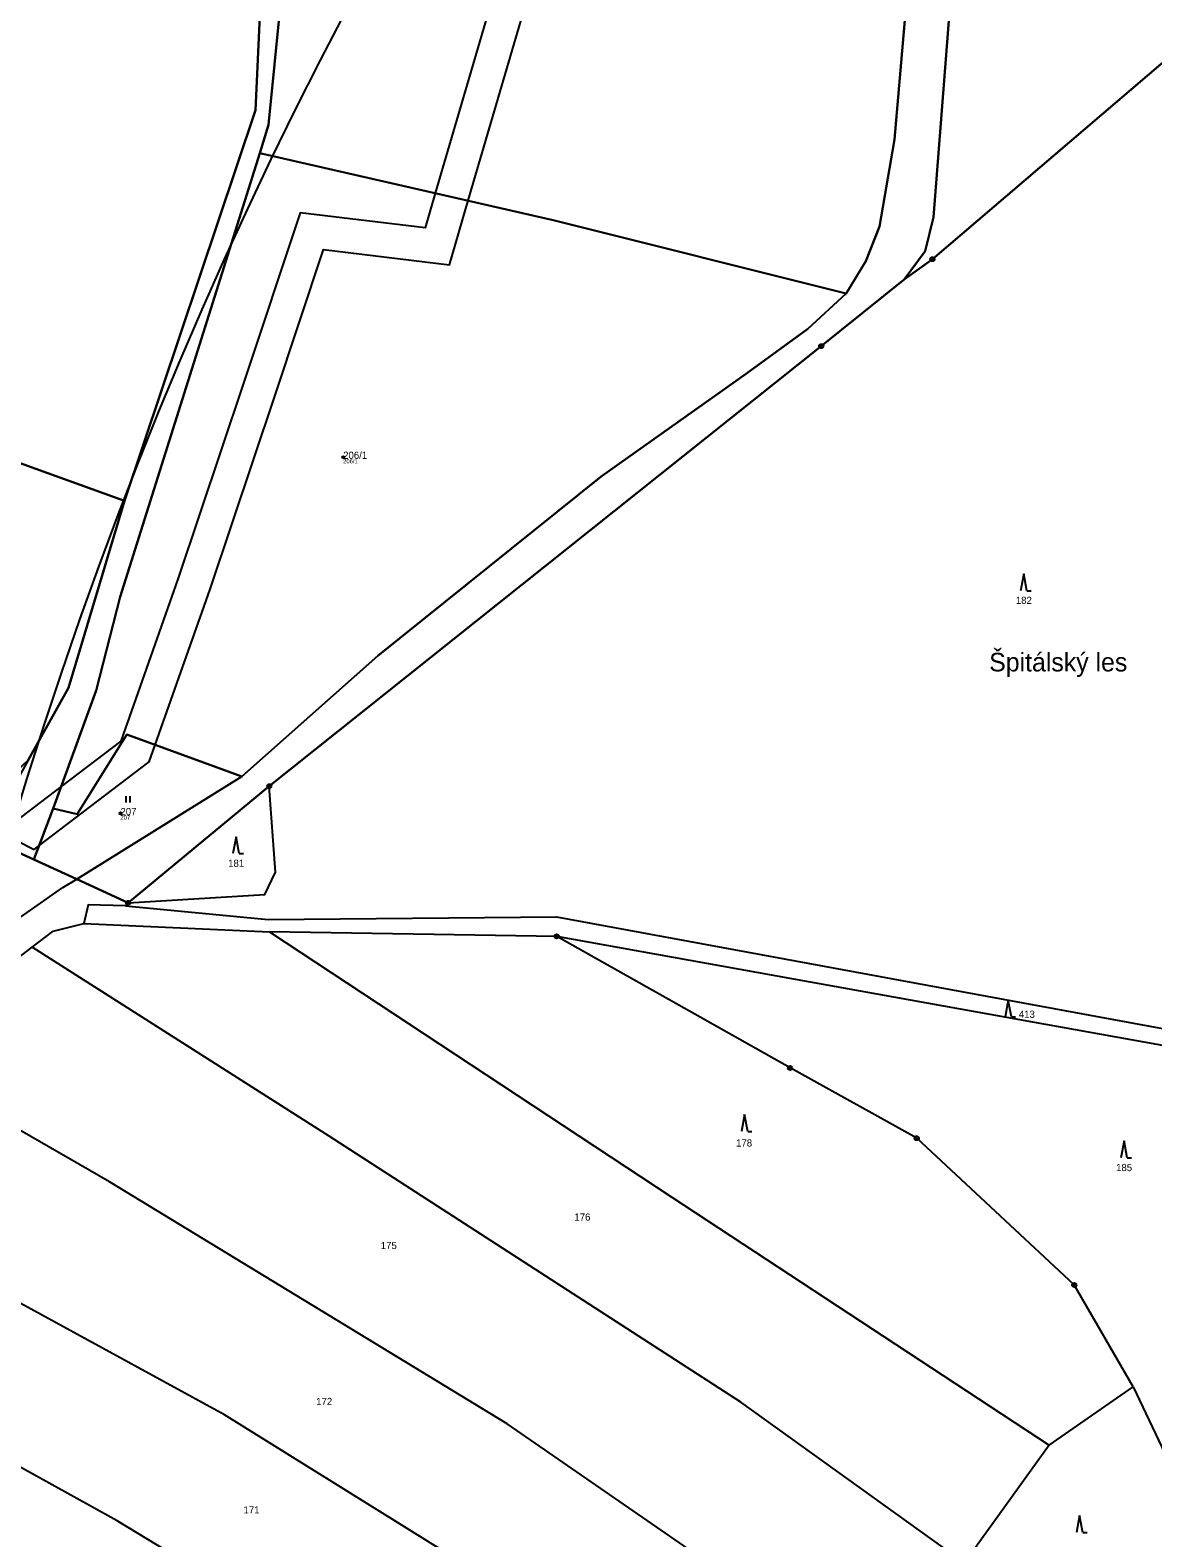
# Model space of a CAD drawing. Extents: x -680203 to -673936, y -1102717 to -1093650.
# Drawn here: x -678349.4 to -678083.6, y -1096510.8 to -1096153.8 of the extents above; entities that cross this region are included whole.
import ezdxf

# ---------------------------------------------------------------- set-up
doc = ezdxf.new("R2010")
doc.units = 0
for name, color, linetype in [('_Ideová část', 7, 'Continuous'), ('Definiční body', 7, 'Continuous'), ('Kresba - hranice', 7, 'Continuous'), ('SOxx01xx_ŽSp_násyp_plocha', 7, 'Continuous'), ('SOxx02xx_Koleje_param další_Popis10', 7, 'Continuous'), ('SOxx02xx_Staničení_Popis10', 7, 'Continuous'), ('SOxxxxxx_Koleje_hlavní_body_Popis10', 7, 'Continuous'), ('SOxxxxxx_Koleje_LN_parametry_Popis10', 7, 'Continuous'), ('SOxxxxxx_Osa_bod_P', 7, 'Continuous'), ('x_prac', 7, 'Continuous')]:
    doc.layers.add(name, color=color, linetype=linetype)

msp = doc.modelspace()

# ---------------------------------------------------------------- linework, layer by layer
at = {"layer": '_Ideová část'}
msp.add_circle((-677321.69, -1096651.16), 1076.75, dxfattribs=at)
at = {"layer": 'Definiční body'}
for centre in [(-678275.26, -1096254.92), (-678327.98, -1096339.28)]:
    msp.add_circle(centre, 0.25, dxfattribs=at)
at = {"layer": 'Kresba - hranice'}
msp.add_lwpolyline([(-678554.15, -1096349.17), (-678536.69, -1096318.57), (-678519.5, -1096304.2), (-678485.38, -1096295.77), (-678475.74, -1096281.39), (-678471.55, -1096275.15), (-678434.19, -1096283.04), (-678410.25, -1096298), (-678387.36, -1096313.8), (-678365.7, -1096341.55), (-678359.93, -1096344.76), (-678357.02, -1096346.34), (-678348.5, -1096350.22), (-678338.29, -1096354.87), (-678326.15, -1096360.47), (-678292.74, -1096332.84), (-678162.09, -1096228.65), (-678142.45, -1096212.89), (-678135.77, -1096208.06), (-678077.94, -1096158.62)], dxfattribs=at)
at = {"layer": 'SOxx01xx_ŽSp_násyp_plocha'}
for points in [[(-678137.5, -1096206.16), (-678142.45, -1096212.89), (-678135.77, -1096208.06), (-678077.94, -1096158.62), (-678014.34, -1096175.58), (-678004.86, -1096178.41), (-678011.68, -1096152.33), (-678007.26, -1096129.07), (-678021.81, -1096011.45), (-678054.1, -1096004.45), (-678066.79, -1095998.25), (-678062.94, -1096034.71), (-678083.63, -1096023.92), (-678154.76, -1095977.56), (-678148.38, -1095988.72), (-678133.27, -1096019.94), (-678129.29, -1096041.78), (-678129.14, -1096066.65), (-678131.76, -1096149.53), (-678135.5, -1096198.1)], [(-678394.86, -1096240.81), (-678327, -1096265.26), (-678295.99, -1096172.76), (-678294.3, -1096134.85), (-678298.74, -1096149.53), (-678338.84, -1096136.04), (-678389.81, -1096142.6), (-678404.95, -1096193.14), (-678409.41, -1096194.98), (-678424.81, -1096210.28), (-678433.52, -1096222.29), (-678405.7, -1096236.55)], [(-678328.08, -1096288), (-678333.73, -1096310.15), (-678343.92, -1096338.11), (-678338.21, -1096339.48), (-678326.46, -1096320.62), (-678299.25, -1096330.53), (-678267.08, -1096301.95), (-678214.15, -1096259.48), (-678179.76, -1096235.12), (-678165.27, -1096224.52), (-678156.2, -1096216.19), (-678225.57, -1096198.78), (-678294.98, -1096182.93)], [(-678466.47, -1096267.63), (-678432.72, -1096274.24), (-678383.05, -1096306.8), (-678387.36, -1096313.8), (-678365.7, -1096341.55), (-678349.82, -1096326.69), (-678340.3, -1096309.59), (-678327, -1096265.26), (-678394.86, -1096240.81), (-678405.7, -1096236.55), (-678433.52, -1096222.29), (-678468.46, -1096240.3)], [(-678299.25, -1096330.53), (-678326.46, -1096320.62), (-678338.21, -1096339.48), (-678343.92, -1096338.11), (-678348.5, -1096350.22), (-678338.29, -1096354.87)]]:
    msp.add_lwpolyline(points, close=True, dxfattribs=at)
for points in [[(-678294.3, -1096134.85), (-678295.99, -1096172.76), (-678327, -1096265.26), (-678340.3, -1096309.59), (-678349.82, -1096326.69), (-678359.93, -1096344.76), (-678357.02, -1096346.34), (-678348.5, -1096350.22), (-678343.92, -1096338.11), (-678333.73, -1096310.15), (-678328.08, -1096288), (-678294.98, -1096182.93), (-678292.97, -1096176.27), (-678288.76, -1096134.09)], [(-678288.76, -1096134.09), (-678292.97, -1096176.27), (-678294.98, -1096182.93), (-678225.57, -1096198.78), (-678156.2, -1096216.19), (-678151.53, -1096208.5), (-678148.26, -1096200.3), (-678144.77, -1096179.69), (-678142.05, -1096148.68)], [(-678142.05, -1096148.68), (-678144.77, -1096179.69), (-678148.26, -1096200.3), (-678151.53, -1096208.5), (-678156.2, -1096216.19), (-678165.27, -1096224.52), (-678179.76, -1096235.12), (-678214.15, -1096259.48), (-678267.08, -1096301.95), (-678299.25, -1096330.53), (-678338.29, -1096354.87), (-678326.15, -1096360.47), (-678292.74, -1096332.84), (-678162.09, -1096228.65), (-678142.45, -1096212.89), (-678137.5, -1096206.16), (-678135.5, -1096198.1), (-678131.76, -1096149.53)]]:
    msp.add_lwpolyline(points, dxfattribs=at)
at = {"layer": 'SOxx02xx_Koleje_param další_Popis10'}
for centre, radius in [((-678135.77, -1096208.06), 0.5), ((-678135.77, -1096208.06), 0.5), ((-678135.77, -1096208.06), 0.0303), ((-678135.77, -1096208.06), 0.0303), ((-678162.09, -1096228.65), 0.5), ((-678162.09, -1096228.65), 0.0303), ((-678292.74, -1096332.84), 0.5), ((-678292.74, -1096332.84), 0.0303), ((-678326.15, -1096360.47), 0.5), ((-678326.15, -1096360.47), 0.0303), ((-678224.7, -1096368.4), 0.5), ((-678224.7, -1096368.4), 0.0303), ((-678169.48, -1096399.57), 0.5), ((-678169.48, -1096399.57), 0.0303), ((-678139.47, -1096416.2), 0.5), ((-678139.47, -1096416.2), 0.0303), ((-678102.19, -1096450.95), 0.5), ((-678102.19, -1096450.95), 0.0303)]:
    msp.add_circle(centre, radius, dxfattribs=at)
at = {"layer": 'SOxxxxxx_Koleje_hlavní_body_Popis10'}
for p, q in [((-678114.13, -1096282.56), (-678114.88, -1096286.56)), ((-678113.38, -1096286.56), (-678114.13, -1096282.56)), ((-678113.38, -1096286.56), (-678112.38, -1096286.56)), ((-678326.66, -1096336.73), (-678326.66, -1096335.23)), ((-678325.66, -1096336.73), (-678325.66, -1096335.23)), ((-678300.6, -1096344.81), (-678301.35, -1096348.81)), ((-678299.85, -1096348.81), (-678300.6, -1096344.81)), ((-678299.85, -1096348.81), (-678298.85, -1096348.81)), ((-678117.83, -1096383.48), (-678118.58, -1096387.48)), ((-678117.08, -1096387.48), (-678117.83, -1096383.48)), ((-678117.08, -1096387.48), (-678116.08, -1096387.48)), ((-678180.23, -1096410.61), (-678180.98, -1096414.61)), ((-678179.48, -1096414.61), (-678180.23, -1096410.61)), ((-678179.48, -1096414.61), (-678178.48, -1096414.61)), ((-678090.4, -1096416.86), (-678091.15, -1096420.86)), ((-678089.65, -1096420.86), (-678090.4, -1096416.86)), ((-678089.65, -1096420.86), (-678088.65, -1096420.86)), ((-678100.92, -1096505.53), (-678101.67, -1096509.53)), ((-678100.17, -1096509.53), (-678100.92, -1096505.53)), ((-678100.17, -1096509.53), (-678099.17, -1096509.53))]:
    msp.add_line(p, q, dxfattribs=at)
at = {"layer": 'SOxxxxxx_Koleje_LN_parametry_Popis10'}
msp.add_lwpolyline([(-678239.11, -1096143.42), (-678253.45, -1096192.42), (-678255.86, -1096200.65), (-678285.4, -1096197.06), (-678298.95, -1096237.68), (-678314.28, -1096283.58), (-678327.9, -1096322.16), (-678342.03, -1096332.92), (-678356.32, -1096343.83), (-678348.38, -1096347.82), (-678347.27, -1096346.98), (-678321.16, -1096327.08), (-678319.74, -1096323.07), (-678306.72, -1096286.18), (-678291.37, -1096240.22), (-678279.88, -1096205.78), (-678250.1, -1096209.41), (-678245.64, -1096194.2), (-678231.43, -1096145.66)], dxfattribs=at)
at = {"layer": 'x_prac'}
for p, q in [((-678338.29, -1096354.87), (-678299.25, -1096330.53)), ((-678292.74, -1096332.84), (-678326.15, -1096360.47)), ((-678292.74, -1096332.84), (-678326.15, -1096360.47)), ((-678343.92, -1096338.11), (-678348.5, -1096350.22)), ((-678348.5, -1096350.22), (-678357.02, -1096346.34)), ((-678348.5, -1096350.22), (-678357.02, -1096346.34)), ((-678338.29, -1096354.87), (-678348.5, -1096350.22)), ((-678338.29, -1096354.87), (-678348.5, -1096350.22)), ((-678326.15, -1096360.47), (-678338.29, -1096354.87)), ((-678326.15, -1096360.47), (-678338.29, -1096354.87)), ((-678326.15, -1096360.47), (-678326.82, -1096361.16)), ((-678336.61, -1096365.39), (-678292.68, -1096367.32)), ((-678224.7, -1096368.4), (-678292.68, -1096367.32)), ((-678108.15, -1096488.86), (-678088.25, -1096475.06)), ((-678088.25, -1096475.06), (-678078.43, -1096495.71))]:
    msp.add_line(p, q, dxfattribs=at)
for points in [[(-678205.03, -1095792.35), (-678216.09, -1095837.42), (-678224.17, -1095865.84), (-678250.13, -1095951.8), (-678280, -1096117.1), (-678288.76, -1096134.09), (-678292.97, -1096176.27), (-678294.98, -1096182.93)], [(-678156.2, -1096216.19), (-678151.53, -1096208.5), (-678148.26, -1096200.3), (-678144.77, -1096179.69), (-678142.05, -1096148.68), (-678138.79, -1096057.12), (-678142.49, -1096030.64), (-678145.19, -1096020.32), (-678156.09, -1095994.64), (-678160.63, -1095986.62), (-678188.6, -1095947.86), (-678190.56, -1095942.84), (-678191.78, -1095933.63), (-678192.41, -1095923.77), (-678191.71, -1095908.3), (-678184.52, -1095845.82), (-678186.34, -1095825.57), (-678189.44, -1095807.19), (-678189.01, -1095795.91)], [(-678154.76, -1095977.56), (-678148.38, -1095988.72), (-678133.27, -1096019.94), (-678129.29, -1096041.78), (-678129.14, -1096066.65), (-678131.76, -1096149.53), (-678135.5, -1096198.1), (-678137.5, -1096206.16), (-678142.45, -1096212.89)], [(-678327, -1096265.26), (-678295.99, -1096172.76), (-678294.3, -1096134.85)], [(-678004.86, -1096178.41), (-678014.34, -1096175.58), (-678077.94, -1096158.62), (-678135.77, -1096208.06), (-678142.45, -1096212.89)], [(-678004.86, -1096178.41), (-678014.34, -1096175.58), (-678077.94, -1096158.62), (-678135.77, -1096208.06), (-678142.45, -1096212.89)], [(-678294.98, -1096182.93), (-678328.08, -1096288), (-678333.73, -1096310.15), (-678343.92, -1096338.11)], [(-678156.2, -1096216.19), (-678225.57, -1096198.78), (-678294.98, -1096182.93)], [(-678142.45, -1096212.89), (-678162.09, -1096228.65), (-678292.74, -1096332.84)], [(-678142.45, -1096212.89), (-678162.09, -1096228.65), (-678292.74, -1096332.84)], [(-678299.25, -1096330.53), (-678267.08, -1096301.95), (-678214.15, -1096259.48), (-678179.76, -1096235.12), (-678165.27, -1096224.52), (-678156.2, -1096216.19)], [(-678433.52, -1096222.29), (-678405.7, -1096236.55), (-678394.86, -1096240.81), (-678327, -1096265.26)], [(-678327, -1096265.26), (-678340.3, -1096309.59), (-678349.82, -1096326.69)], [(-678343.92, -1096338.11), (-678338.21, -1096339.48), (-678326.46, -1096320.62), (-678299.25, -1096330.53)], [(-678326.15, -1096360.47), (-678293.77, -1096358.47), (-678291.3, -1096353.2), (-678292.74, -1096332.84)], [(-678392.76, -1096394.38), (-678383.15, -1096385.92), (-678341.59, -1096356.8), (-678338.29, -1096354.87)], [(-678326.82, -1096361.16), (-678335.62, -1096360.92), (-678336.61, -1096365.39)], [(-678326.82, -1096361.16), (-678292.99, -1096364.4), (-678224.73, -1096363.78), (-678122.88, -1096382.53), (-678023.86, -1096400.79), (-677979.95, -1096408.99)], [(-678348.88, -1096370.96), (-678343.9, -1096367.15), (-678336.61, -1096365.39)], [(-678292.68, -1096367.32), (-678197.45, -1096430.18), (-678108.15, -1096488.86)], [(-677981.68, -1096411.85), (-678025.91, -1096404.19), (-678125.15, -1096386.33), (-678224.7, -1096368.4)], [(-678088.25, -1096475.06), (-678102.19, -1096450.95), (-678139.47, -1096416.2), (-678169.48, -1096399.57), (-678224.7, -1096368.4)], [(-678382.4, -1096396.67), (-678378, -1096393.22), (-678348.88, -1096370.96)], [(-678130.14, -1096515.35), (-678181.14, -1096478.67), (-678278.59, -1096415.74), (-678348.88, -1096370.96)], [(-678159.19, -1096537.2), (-678236.47, -1096483.81), (-678330.53, -1096426.52), (-678382.4, -1096396.67)], [(-678185.13, -1096560.19), (-678240.47, -1096520.88), (-678303.32, -1096481.69), (-678375.66, -1096442.24), (-678408.59, -1096427.9)], [(-678184.49, -1096561.2), (-678203.5, -1096585.52), (-678204.6, -1096584.73), (-678274.76, -1096539.54), (-678328.73, -1096506.79), (-678402.73, -1096465.82), (-678425.45, -1096455.2)], [(-678108.15, -1096488.86), (-678125.54, -1096513.12), (-678128.49, -1096516.59)]]:
    msp.add_lwpolyline(points, dxfattribs=at)

# ---------------------------------------------------------------- texts
at = {"layer": 'Definiční body'}
for s, p in [('206/1', (-678275.26, -1096256.41)), ('207', (-678327.98, -1096340.77))]:
    msp.add_text(s, height=1, dxfattribs=at).set_placement(p)
at = {"layer": 'SOxx02xx_Staničení_Popis10'}
msp.add_text('Špitálský les', height=4.4, dxfattribs=at).set_placement((-678122.33, -1096305.67))
at = {"layer": 'SOxxxxxx_Osa_bod_P'}
for s, p in [('206/1', (-678275.26, -1096255.34)), ('182', (-678116.02, -1096289.69)), ('207', (-678327.98, -1096339.71)), ('181', (-678302.49, -1096351.94)), ('413', (-678115.31, -1096387.69)), ('178', (-678182.24, -1096418.17)), ('185', (-678092.29, -1096423.99)), ('176', (-678220.52, -1096435.72)), ('175', (-678266.36, -1096442.46)), ('172', (-678281.64, -1096479.38)), ('171', (-678298.84, -1096505.05))]:
    msp.add_text(s, height=1.7, dxfattribs=at).set_placement(p)

doc.saveas('drawing.dxf')
